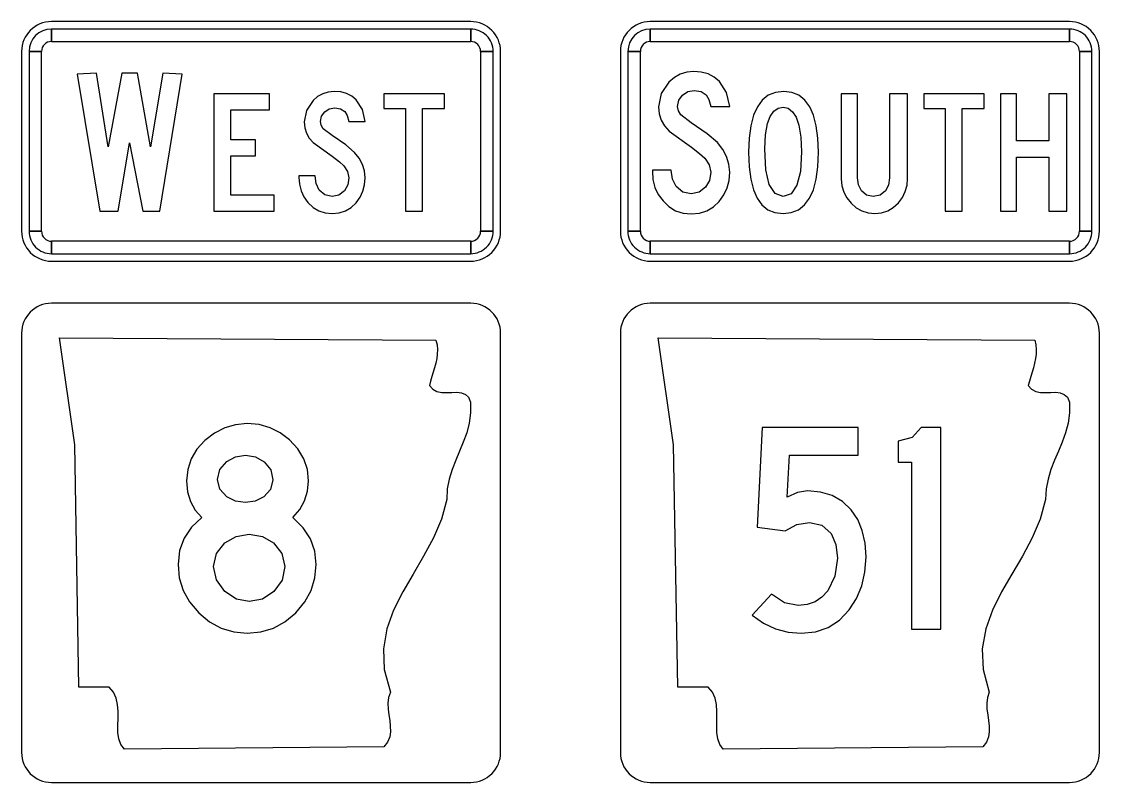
# Model space of a CAD drawing. Extents: x 1001568 to 1002149, y 1840825 to 1841423.
# Drawn here: x 1001953.418 to 1001957.918, y 1841256.146 to 1841259.321 of the extents above; entities that cross this region are included whole.
import ezdxf

# ---------------------------------------------------------------- set-up
doc = ezdxf.new("R2010")
doc.units = 0
doc.layers.add('SIGNS', color=7, linetype='Continuous')

msp = doc.modelspace()

# ---------------------------------------------------------------- linework, layer by layer
at = {"layer": 'SIGNS'}
for p, q in [((1001955.2932, 1841259.3214), (1001953.5432, 1841259.3214)), ((1001957.7932, 1841259.3214), (1001956.0432, 1841259.3214)), ((1001953.5432, 1841259.2381), (1001953.5432, 1841259.2902)), ((1001955.2932, 1841259.2902), (1001955.2932, 1841259.2381)), ((1001956.0432, 1841259.2381), (1001956.0432, 1841259.2902)), ((1001957.7932, 1841259.2902), (1001957.7932, 1841259.2381)), ((1001953.4182, 1841259.1964), (1001953.4182, 1841258.4464)), ((1001953.4494, 1841259.1964), (1001953.5015, 1841259.1964)), ((1001955.3349, 1841259.1964), (1001955.3869, 1841259.1964)), ((1001955.4182, 1841258.4464), (1001955.4182, 1841259.1964)), ((1001955.9182, 1841259.1964), (1001955.9182, 1841258.4464)), ((1001955.9494, 1841259.1964), (1001956.0015, 1841259.1964)), ((1001957.8349, 1841259.1964), (1001957.8869, 1841259.1964)), ((1001957.9182, 1841258.4464), (1001957.9182, 1841259.1964)), ((1001953.5015, 1841258.4464), (1001953.4494, 1841258.4464)), ((1001955.3869, 1841258.4464), (1001955.3349, 1841258.4464)), ((1001956.0015, 1841258.4464), (1001955.9494, 1841258.4464)), ((1001957.8869, 1841258.4464), (1001957.8349, 1841258.4464)), ((1001953.5432, 1841258.3527), (1001953.5432, 1841258.4048)), ((1001955.2932, 1841258.4048), (1001955.2932, 1841258.3527)), ((1001956.0432, 1841258.3527), (1001956.0432, 1841258.4048)), ((1001957.7932, 1841258.4048), (1001957.7932, 1841258.3527)), ((1001953.5432, 1841258.3214), (1001955.2932, 1841258.3214)), ((1001956.0432, 1841258.3214), (1001957.7932, 1841258.3214)), ((1001955.2932, 1841258.1458), (1001953.5432, 1841258.1458)), ((1001957.7932, 1841258.1458), (1001956.0432, 1841258.1458)), ((1001953.4182, 1841258.0208), (1001953.4182, 1841256.2708)), ((1001955.4182, 1841256.2708), (1001955.4182, 1841258.0208)), ((1001955.9182, 1841258.0208), (1001955.9182, 1841256.2708)), ((1001957.9182, 1841256.2708), (1001957.9182, 1841258.0208)), ((1001953.4182, 1841256.2708), (1001953.4182, 1841256.2708)), ((1001955.9182, 1841256.2708), (1001955.9182, 1841256.2708)), ((1001953.5432, 1841256.1458), (1001955.2932, 1841256.1458)), ((1001956.0432, 1841256.1458), (1001957.7932, 1841256.1458))]:
    msp.add_line(p, q, dxfattribs=at)
for points in [[(1001955.2932, 1841259.2902), (1001953.5432, 1841259.2902), (1001953.5432, 1841259.2381), (1001955.2932, 1841259.2381), (1001955.2932, 1841259.2902), (1001955.2932, 1841259.2902)], [(1001957.7932, 1841259.2902), (1001956.0432, 1841259.2902), (1001956.0432, 1841259.2381), (1001957.7932, 1841259.2381), (1001957.7932, 1841259.2902), (1001957.7932, 1841259.2902)], [(1001953.4494, 1841259.1964), (1001953.4494, 1841258.4464), (1001953.5015, 1841258.4464), (1001953.5015, 1841259.1964), (1001953.4494, 1841259.1964), (1001953.4494, 1841259.1964)], [(1001955.3869, 1841258.4464), (1001955.3869, 1841259.1964), (1001955.3349, 1841259.1964), (1001955.3349, 1841258.4464), (1001955.3869, 1841258.4464), (1001955.3869, 1841258.4464)], [(1001955.9494, 1841259.1964), (1001955.9494, 1841258.4464), (1001956.0015, 1841258.4464), (1001956.0015, 1841259.1964), (1001955.9494, 1841259.1964), (1001955.9494, 1841259.1964)], [(1001957.8869, 1841258.4464), (1001957.8869, 1841259.1964), (1001957.8349, 1841259.1964), (1001957.8349, 1841258.4464), (1001957.8869, 1841258.4464), (1001957.8869, 1841258.4464)], [(1001953.7454, 1841258.5298), (1001953.8218, 1841258.5298), (1001953.8688, 1841258.8149), (1001953.9249, 1841258.5298), (1001953.9956, 1841258.5298), (1001954.0886, 1841259.1019), (1001954.008, 1841259.1066), (1001953.9572, 1841258.7992), (1001953.9018, 1841259.1066), (1001953.8373, 1841259.1066), (1001953.7801, 1841258.7992), (1001953.7316, 1841259.1066), (1001953.6503, 1841259.1019)], [(1001956.0519, 1841258.7017), (1001956.0519, 1841258.6964), (1001956.0543, 1841258.6616), (1001956.0625, 1841258.6293), (1001956.0766, 1841258.5997), (1001956.0962, 1841258.5727), (1001956.1209, 1841258.5489), (1001956.1489, 1841258.5321), (1001956.1798, 1841258.5219), (1001956.2139, 1841258.5186), (1001956.248, 1841258.5217), (1001956.279, 1841258.5317), (1001956.3065, 1841258.548), (1001956.3311, 1841258.5711), (1001956.3502, 1841258.5976), (1001956.3638, 1841258.6268), (1001956.3721, 1841258.6586), (1001956.3749, 1841258.6933), (1001956.3715, 1841258.7264), (1001956.3619, 1841258.7579), (1001956.3458, 1841258.7878), (1001956.3235, 1841258.816), (1001956.2804, 1841258.8531), (1001956.2139, 1841258.8987), (1001956.17, 1841258.9317), (1001956.1605, 1841258.9483), (1001956.1573, 1841258.9674), (1001956.1625, 1841258.993), (1001956.1778, 1841259.0146), (1001956.2001, 1841259.0291), (1001956.2266, 1841259.034), (1001956.2549, 1841259.0293), (1001956.2757, 1841259.0156), (1001956.2869, 1841258.9962), (1001956.2953, 1841258.9676), (1001956.3749, 1841258.9676), (1001956.3619, 1841259.026), (1001956.3316, 1841259.0719), (1001956.3094, 1841259.0898), (1001956.2843, 1841259.1027), (1001956.2557, 1841259.1105), (1001956.2243, 1841259.1131), (1001956.1952, 1841259.1103), (1001956.1684, 1841259.102), (1001956.1435, 1841259.0882), (1001956.1211, 1841259.0689), (1001956.0885, 1841259.0209), (1001956.0778, 1841258.9651), (1001956.0804, 1841258.9364), (1001956.0886, 1841258.9101), (1001956.1023, 1841258.8857), (1001956.1216, 1841258.8637), (1001956.2145, 1841258.7972), (1001956.249, 1841258.771), (1001956.2704, 1841258.7514), (1001956.2893, 1841258.7229), (1001956.2958, 1841258.6924), (1001956.2902, 1841258.6586), (1001956.2739, 1841258.6298), (1001956.2469, 1841258.6088), (1001956.2139, 1841258.6018), (1001956.1788, 1841258.6095), (1001956.1516, 1841258.633), (1001956.1356, 1841258.6642), (1001956.1309, 1841258.7017)], [(1001954.5758, 1841258.6771), (1001954.5758, 1841258.6726), (1001954.5779, 1841258.6428), (1001954.585, 1841258.6151), (1001954.597, 1841258.5897), (1001954.6138, 1841258.5666), (1001954.635, 1841258.5461), (1001954.659, 1841258.5317), (1001954.6855, 1841258.5231), (1001954.7148, 1841258.5202), (1001954.7439, 1841258.5229), (1001954.7706, 1841258.5314), (1001954.7941, 1841258.5454), (1001954.8152, 1841258.5652), (1001954.8315, 1841258.5879), (1001954.8432, 1841258.613), (1001954.8503, 1841258.6402), (1001954.8527, 1841258.6699), (1001954.8498, 1841258.6983), (1001954.8416, 1841258.7253), (1001954.8278, 1841258.7509), (1001954.8087, 1841258.7751), (1001954.7717, 1841258.8069), (1001954.7148, 1841258.846), (1001954.6771, 1841258.8743), (1001954.669, 1841258.8885), (1001954.6662, 1841258.9049), (1001954.6706, 1841258.9268), (1001954.6838, 1841258.9453), (1001954.7029, 1841258.9578), (1001954.7256, 1841258.962), (1001954.7499, 1841258.9579), (1001954.7677, 1841258.9462), (1001954.7773, 1841258.9296), (1001954.7845, 1841258.905), (1001954.8527, 1841258.905), (1001954.8416, 1841258.9551), (1001954.8156, 1841258.9944), (1001954.7966, 1841259.0098), (1001954.7751, 1841259.0209), (1001954.7505, 1841259.0275), (1001954.7237, 1841259.0298), (1001954.6987, 1841259.0273), (1001954.6757, 1841259.0203), (1001954.6544, 1841259.0084), (1001954.6352, 1841258.9919), (1001954.6072, 1841258.9507), (1001954.5981, 1841258.9029), (1001954.6003, 1841258.8783), (1001954.6073, 1841258.8558), (1001954.6191, 1841258.8349), (1001954.6356, 1841258.816), (1001954.7153, 1841258.759), (1001954.7449, 1841258.7365), (1001954.7632, 1841258.7198), (1001954.7794, 1841258.6953), (1001954.785, 1841258.6692), (1001954.7801, 1841258.6402), (1001954.7662, 1841258.6155), (1001954.743, 1841258.5975), (1001954.7148, 1841258.5915), (1001954.6846, 1841258.5981), (1001954.6613, 1841258.6182), (1001954.6476, 1841258.645), (1001954.6436, 1841258.6771)], [(1001954.4727, 1841258.597), (1001954.2921, 1841258.597), (1001954.2921, 1841258.7605), (1001954.3945, 1841258.7605), (1001954.3945, 1841258.8278), (1001954.2921, 1841258.8278), (1001954.2921, 1841258.9528), (1001954.4539, 1841258.9528), (1001954.4539, 1841259.0201), (1001954.2205, 1841259.0201), (1001954.2205, 1841258.5298), (1001954.4727, 1841258.5298)], [(1001955.0207, 1841258.5298), (1001955.0918, 1841258.5298), (1001955.0918, 1841258.9585), (1001955.1833, 1841258.9585), (1001955.1833, 1841259.0201), (1001954.9311, 1841259.0201), (1001954.9311, 1841258.9585), (1001955.0207, 1841258.9585)], [(1001956.8405, 1841259.0201), (1001956.8405, 1841258.6651), (1001956.8433, 1841258.6363), (1001956.8512, 1841258.6097), (1001956.8638, 1841258.5852), (1001956.8815, 1841258.5628), (1001956.9025, 1841258.544), (1001956.9263, 1841258.5308), (1001956.9524, 1841258.5228), (1001956.981, 1841258.5202), (1001957.0086, 1841258.5229), (1001957.0343, 1841258.5312), (1001957.0576, 1841258.5452), (1001957.0788, 1841258.5649), (1001957.0956, 1841258.5875), (1001957.1076, 1841258.6119), (1001957.1148, 1841258.6382), (1001957.1174, 1841258.6666), (1001957.1174, 1841259.0201), (1001957.0424, 1841259.0201), (1001957.0424, 1841258.6695), (1001957.038, 1841258.6387), (1001957.0253, 1841258.6145), (1001957.0029, 1841258.5969), (1001956.9736, 1841258.5911), (1001956.9458, 1841258.597), (1001956.9245, 1841258.6155), (1001956.9119, 1841258.64), (1001956.9078, 1841258.6695), (1001956.9078, 1841259.0201)], [(1001957.2746, 1841258.5298), (1001957.3457, 1841258.5298), (1001957.3457, 1841258.9585), (1001957.4372, 1841258.9585), (1001957.4372, 1841259.0201), (1001957.185, 1841259.0201), (1001957.185, 1841258.9585), (1001957.2746, 1841258.9585)], [(1001957.5045, 1841258.5298), (1001957.5718, 1841258.5298), (1001957.5718, 1841258.7548), (1001957.7064, 1841258.7548), (1001957.7064, 1841258.5298), (1001957.7814, 1841258.5298), (1001957.7814, 1841259.0201), (1001957.7064, 1841259.0201), (1001957.7064, 1841258.8235), (1001957.5718, 1841258.8235), (1001957.5718, 1841259.0201), (1001957.5045, 1841259.0201)], [(1001953.5432, 1841258.3527), (1001955.2932, 1841258.3527), (1001955.2932, 1841258.4048), (1001953.5432, 1841258.4048), (1001953.5432, 1841258.3527), (1001953.5432, 1841258.3527)], [(1001956.0432, 1841258.3527), (1001957.7932, 1841258.3527), (1001957.7932, 1841258.4048), (1001956.0432, 1841258.4048), (1001956.0432, 1841258.3527), (1001956.0432, 1841258.3527)], [(1001955.1481, 1841257.9914), (1001955.1528, 1841257.9723), (1001955.1545, 1841257.9529), (1001955.1538, 1841257.9338), (1001955.1515, 1841257.9147), (1001955.1475, 1841257.8956), (1001955.1427, 1841257.8769), (1001955.1371, 1841257.8578), (1001955.1314, 1841257.8394), (1001955.126, 1841257.8211), (1001955.121, 1841257.8027), (1001955.1351, 1841257.7866), (1001955.1525, 1841257.7774), (1001955.1722, 1841257.7734), (1001955.1936, 1841257.773), (1001955.2149, 1841257.7737), (1001955.2357, 1841257.7741), (1001955.2547, 1841257.7719), (1001955.2714, 1841257.7656), (1001955.2845, 1841257.7535), (1001955.2925, 1841257.7333), (1001955.2931, 1841257.6878), (1001955.2875, 1841257.6452), (1001955.2768, 1841257.6048), (1001955.2624, 1841257.5663), (1001955.2467, 1841257.5281), (1001955.2306, 1841257.4903), (1001955.2156, 1841257.4518), (1001955.2036, 1841257.4121), (1001955.1952, 1841257.3706), (1001955.1932, 1841257.3266), (1001955.1712, 1841257.2443), (1001955.1374, 1841257.1661), (1001955.0966, 1841257.0905), (1001955.0525, 1841257.0156), (1001955.0094, 1841256.9411), (1001954.9716, 1841256.8651), (1001954.9436, 1841256.7865), (1001954.9292, 1841256.7039), (1001954.9325, 1841256.6166), (1001954.9583, 1841256.523), (1001954.9506, 1841256.4998), (1001954.9479, 1841256.476), (1001954.9486, 1841256.4521), (1001954.9516, 1841256.4279), (1001954.955, 1841256.404), (1001954.9576, 1841256.3805), (1001954.9583, 1841256.3574), (1001954.955, 1841256.3357), (1001954.9466, 1841256.3144), (1001954.9312, 1841256.2946), (1001953.8475, 1841256.2847), (1001953.8328, 1841256.3045), (1001953.8245, 1841256.3284), (1001953.8208, 1841256.3548), (1001953.8204, 1841256.3831), (1001953.8211, 1841256.4128), (1001953.8214, 1841256.4422), (1001953.8194, 1841256.4712), (1001953.8138, 1841256.498), (1001953.8027, 1841256.5222), (1001953.7844, 1841256.5428), (1001953.658, 1841256.5428), (1001953.64, 1841257.5545), (1001953.5765, 1841258.0013), (1001955.1481, 1841257.9914), (1001955.1481, 1841257.9914)], [(1001957.6481, 1841257.9914), (1001957.6528, 1841257.9723), (1001957.6545, 1841257.9529), (1001957.6538, 1841257.9338), (1001957.6515, 1841257.9147), (1001957.6475, 1841257.8956), (1001957.6427, 1841257.8769), (1001957.6371, 1841257.8578), (1001957.6314, 1841257.8394), (1001957.626, 1841257.8211), (1001957.621, 1841257.8027), (1001957.6351, 1841257.7866), (1001957.6525, 1841257.7774), (1001957.6722, 1841257.7734), (1001957.6936, 1841257.773), (1001957.7149, 1841257.7737), (1001957.7357, 1841257.7741), (1001957.7547, 1841257.7719), (1001957.7714, 1841257.7656), (1001957.7845, 1841257.7535), (1001957.7925, 1841257.7333), (1001957.7931, 1841257.6878), (1001957.7875, 1841257.6452), (1001957.7768, 1841257.6048), (1001957.7624, 1841257.5663), (1001957.7467, 1841257.5281), (1001957.7306, 1841257.4903), (1001957.7156, 1841257.4518), (1001957.7036, 1841257.4121), (1001957.6952, 1841257.3706), (1001957.6932, 1841257.3266), (1001957.6712, 1841257.2443), (1001957.6374, 1841257.1661), (1001957.5966, 1841257.0905), (1001957.5525, 1841257.0156), (1001957.5094, 1841256.9411), (1001957.4716, 1841256.8651), (1001957.4436, 1841256.7865), (1001957.4292, 1841256.7039), (1001957.4325, 1841256.6166), (1001957.4583, 1841256.523), (1001957.4506, 1841256.4998), (1001957.4479, 1841256.476), (1001957.4486, 1841256.4521), (1001957.4516, 1841256.4279), (1001957.455, 1841256.404), (1001957.4576, 1841256.3805), (1001957.4583, 1841256.3574), (1001957.455, 1841256.3357), (1001957.4466, 1841256.3144), (1001957.4312, 1841256.2946), (1001956.3475, 1841256.2847), (1001956.3328, 1841256.3045), (1001956.3245, 1841256.3284), (1001956.3208, 1841256.3548), (1001956.3204, 1841256.3831), (1001956.3211, 1841256.4128), (1001956.3214, 1841256.4422), (1001956.3194, 1841256.4712), (1001956.3138, 1841256.498), (1001956.3027, 1841256.5222), (1001956.2844, 1841256.5428), (1001956.158, 1841256.5428), (1001956.14, 1841257.5545), (1001956.0765, 1841258.0013), (1001957.6481, 1841257.9914), (1001957.6481, 1841257.9914)], [(1001956.4685, 1841256.8436), (1001956.5161, 1841256.8106), (1001956.5661, 1841256.7873), (1001956.6183, 1841256.7735), (1001956.673, 1841256.7689), (1001956.7323, 1841256.7749), (1001956.7854, 1841256.793), (1001956.8324, 1841256.8235), (1001956.8733, 1841256.8665), (1001956.904, 1841256.914), (1001956.9259, 1841256.9666), (1001956.9391, 1841257.0241), (1001956.9437, 1841257.0871), (1001956.9399, 1841257.1445), (1001956.9282, 1841257.1967), (1001956.909, 1841257.2428), (1001956.8818, 1841257.2834), (1001956.8453, 1841257.3179), (1001956.8029, 1841257.3429), (1001956.7539, 1841257.3579), (1001956.6993, 1841257.363), (1001956.658, 1841257.3563), (1001956.6144, 1841257.3362), (1001956.6236, 1841257.5116), (1001956.9107, 1841257.5116), (1001956.9107, 1841257.6271), (1001956.51, 1841257.6271), (1001956.4895, 1841257.2112), (1001956.6059, 1841257.1962), (1001956.6549, 1841257.2222), (1001956.7078, 1841257.231), (1001956.7599, 1841257.2191), (1001956.7978, 1841257.1843), (1001956.8174, 1841257.1383), (1001956.8241, 1841257.0813), (1001956.814, 1841257.0066), (1001956.7841, 1841256.9454), (1001956.7597, 1841256.9184), (1001956.7309, 1841256.8996), (1001956.6977, 1841256.8879), (1001956.6603, 1841256.8844), (1001956.603, 1841256.896), (1001956.5492, 1841256.9313)], [(1001957.133, 1841256.7853), (1001957.256, 1841256.7853), (1001957.256, 1841257.6271), (1001957.1746, 1841257.6271), (1001957.1364, 1841257.5858), (1001957.0779, 1841257.5703), (1001957.0779, 1841257.4822), (1001957.133, 1841257.4822)]]:
    msp.add_lwpolyline(points, close=True, dxfattribs=at)
for points in [[(1001956.7451, 1841258.7757), (1001956.7427, 1841258.835), (1001956.736, 1841258.8867), (1001956.7247, 1841258.9303), (1001956.7089, 1841258.9662), (1001956.6883, 1841258.9938), (1001956.6635, 1841259.0138), (1001956.6341, 1841259.0257), (1001956.6003, 1841259.0298), (1001956.5657, 1841259.0257), (1001956.5358, 1841259.0138), (1001956.5106, 1841258.9938), (1001956.49, 1841258.9662), (1001956.4739, 1841258.9303), (1001956.4625, 1841258.8867), (1001956.4556, 1841258.835), (1001956.4534, 1841258.7757), (1001956.4554, 1841258.7156), (1001956.4622, 1841258.6637), (1001956.4734, 1841258.6197), (1001956.4893, 1841258.584), (1001956.5094, 1841258.5559), (1001956.5342, 1841258.5361), (1001956.5635, 1841258.5241), (1001956.5973, 1841258.5202), (1001956.6318, 1841258.5241), (1001956.6619, 1841258.5361), (1001956.6873, 1841258.5559), (1001956.7081, 1841258.584), (1001956.7242, 1841258.6197), (1001956.7358, 1841258.6637), (1001956.7427, 1841258.7156), (1001956.7451, 1841258.7757)], [(1001956.6745, 1841258.7779), (1001956.6697, 1841258.6962), (1001956.6553, 1841258.6381), (1001956.6313, 1841258.6031), (1001956.598, 1841258.5915), (1001956.5641, 1841258.6038), (1001956.5399, 1841258.6411), (1001956.5254, 1841258.7031), (1001956.5206, 1841258.7903), (1001956.5237, 1841258.8481), (1001956.533, 1841258.8962), (1001956.5441, 1841258.9256), (1001956.5587, 1841258.947), (1001956.5765, 1841258.9596), (1001956.598, 1841258.9639), (1001956.6191, 1841258.9593), (1001956.637, 1841258.9453), (1001956.6515, 1841258.922), (1001956.6628, 1841258.8897), (1001956.6715, 1841258.8388), (1001956.6745, 1841258.7779)], [(1001953.5432, 1841258.1458), (1001953.5432, 1841258.1458)], [(1001955.2932, 1841258.1458), (1001955.2932, 1841258.1458)], [(1001956.0432, 1841258.1458), (1001956.0432, 1841258.1458)], [(1001957.7932, 1841258.1458), (1001957.7932, 1841258.1458)], [(1001953.4182, 1841258.0208), (1001953.4182, 1841258.0208)], [(1001955.9182, 1841258.0208), (1001955.9182, 1841258.0208)], [(1001954.5511, 1841257.2511), (1001954.5795, 1841257.2844), (1001954.5998, 1841257.321), (1001954.6122, 1841257.361), (1001954.6164, 1841257.4043), (1001954.6113, 1841257.4521), (1001954.5965, 1841257.4966), (1001954.5718, 1841257.5377), (1001954.5375, 1841257.5751), (1001954.4977, 1841257.6049), (1001954.4555, 1841257.6264), (1001954.4096, 1841257.6393), (1001954.3607, 1841257.6437), (1001954.312, 1841257.639), (1001954.2663, 1841257.6259), (1001954.2236, 1841257.6039), (1001954.1839, 1841257.5733), (1001954.15, 1841257.5364), (1001954.126, 1841257.4959), (1001954.1117, 1841257.4517), (1001954.107, 1841257.4043), (1001954.1109, 1841257.3589), (1001954.123, 1841257.3185), (1001954.1431, 1841257.2823), (1001954.1715, 1841257.2511), (1001954.1276, 1841257.2112), (1001954.0964, 1841257.1652), (1001954.0776, 1841257.1134), (1001954.0715, 1841257.0556), (1001954.0766, 1841256.9994), (1001954.0928, 1841256.9473), (1001954.1199, 1841256.8989), (1001954.1578, 1841256.8542), (1001954.203, 1841256.8165), (1001954.2517, 1841256.79), (1001954.3043, 1841256.7741), (1001954.3607, 1841256.7689), (1001954.4168, 1841256.7741), (1001954.4694, 1841256.79), (1001954.5178, 1841256.8165), (1001954.5627, 1841256.8542), (1001954.6002, 1841256.8989), (1001954.627, 1841256.9473), (1001954.6432, 1841256.9994), (1001954.6486, 1841257.0556), (1001954.6424, 1841257.111), (1001954.6241, 1841257.1624), (1001954.5937, 1841257.2091), (1001954.5511, 1841257.2511)], [(1001954.4675, 1841257.4082), (1001954.458, 1841257.3685), (1001954.4294, 1841257.3372), (1001954.3935, 1841257.3194), (1001954.3535, 1841257.3136), (1001954.312, 1841257.3194), (1001954.2755, 1841257.3381), (1001954.246, 1841257.37), (1001954.2365, 1841257.4108), (1001954.246, 1841257.4521), (1001954.2755, 1841257.4853), (1001954.312, 1841257.5049), (1001954.3535, 1841257.5116), (1001954.3953, 1841257.5047), (1001954.4317, 1841257.4845), (1001954.4585, 1841257.4505), (1001954.4675, 1841257.4082)], [(1001954.5171, 1841257.0473), (1001954.5058, 1841256.9903), (1001954.4719, 1841256.9432), (1001954.4235, 1841256.9114), (1001954.369, 1841256.9008), (1001954.3149, 1841256.9114), (1001954.2672, 1841256.9434), (1001954.2316, 1841256.9908), (1001954.2199, 1841257.0473), (1001954.2316, 1841257.102), (1001954.2672, 1841257.1459), (1001954.3136, 1841257.1724), (1001954.369, 1841257.1814), (1001954.4239, 1841257.1724), (1001954.4707, 1841257.1459), (1001954.5054, 1841257.102), (1001954.5171, 1841257.0473)], [(1001953.5432, 1841256.1458), (1001953.5432, 1841256.1458)], [(1001955.2932, 1841256.1458), (1001955.2932, 1841256.1458)], [(1001956.0432, 1841256.1458), (1001956.0432, 1841256.1458)], [(1001957.7932, 1841256.1458), (1001957.7932, 1841256.1458)]]:
    msp.add_lwpolyline(points, dxfattribs=at)
for centre, radius, start, end in [((1001953.5432, 1841259.1964), 0.125, 90.0002, 179.9998), ((1001955.2932, 1841259.1964), 0.125, 360, 90.0002), ((1001956.0432, 1841259.1964), 0.125, 90.0002, 179.9998), ((1001957.7932, 1841259.1964), 0.125, 360, 90.0002), ((1001953.5432, 1841259.1964), 0.0937, 90.0002, 179.9998), ((1001955.2932, 1841259.1964), 0.0937, 360, 90.0002), ((1001956.0432, 1841259.1964), 0.0937, 90.0002, 179.9998), ((1001957.7932, 1841259.1964), 0.0937, 360, 90.0002), ((1001953.5432, 1841259.1964), 0.0417, 90.0002, 179.9998), ((1001955.2932, 1841259.1964), 0.0417, 360, 90.0002), ((1001956.0432, 1841259.1964), 0.0417, 90.0002, 179.9998), ((1001957.7932, 1841259.1964), 0.0417, 360, 90.0002), ((1001953.5432, 1841258.4464), 0.125, 179.9998, 270.0001), ((1001953.5432, 1841258.4464), 0.0937, 179.9998, 270.0001), ((1001953.5432, 1841258.4464), 0.0417, 179.9998, 270.0001), ((1001955.2932, 1841258.4464), 0.125, 270.0001, 0.0003), ((1001955.2932, 1841258.4464), 0.0937, 270.0001, 0.0003), ((1001955.2932, 1841258.4464), 0.0417, 270.0001, 0.0003), ((1001956.0432, 1841258.4464), 0.125, 179.9998, 270.0001), ((1001956.0432, 1841258.4464), 0.0937, 179.9998, 270.0001), ((1001956.0432, 1841258.4464), 0.0417, 179.9998, 270.0001), ((1001957.7932, 1841258.4464), 0.125, 270.0001, 0.0003), ((1001957.7932, 1841258.4464), 0.0937, 270.0001, 0.0003), ((1001957.7932, 1841258.4464), 0.0417, 270.0001, 0.0003), ((1001953.5432, 1841258.0208), 0.125, 90.0002, 179.9998), ((1001955.2932, 1841258.0208), 0.125, 360, 90), ((1001956.0432, 1841258.0208), 0.125, 90.0002, 179.9998), ((1001957.7932, 1841258.0208), 0.125, 360, 90), ((1001953.5432, 1841256.2708), 0.125, 180, 270), ((1001955.2932, 1841256.2708), 0.125, 270.0001, 0.0003), ((1001956.0432, 1841256.2708), 0.125, 180, 270), ((1001957.7932, 1841256.2708), 0.125, 270.0001, 0.0003)]:
    msp.add_arc(centre, radius, start, end, dxfattribs=at)

doc.saveas('drawing.dxf')
